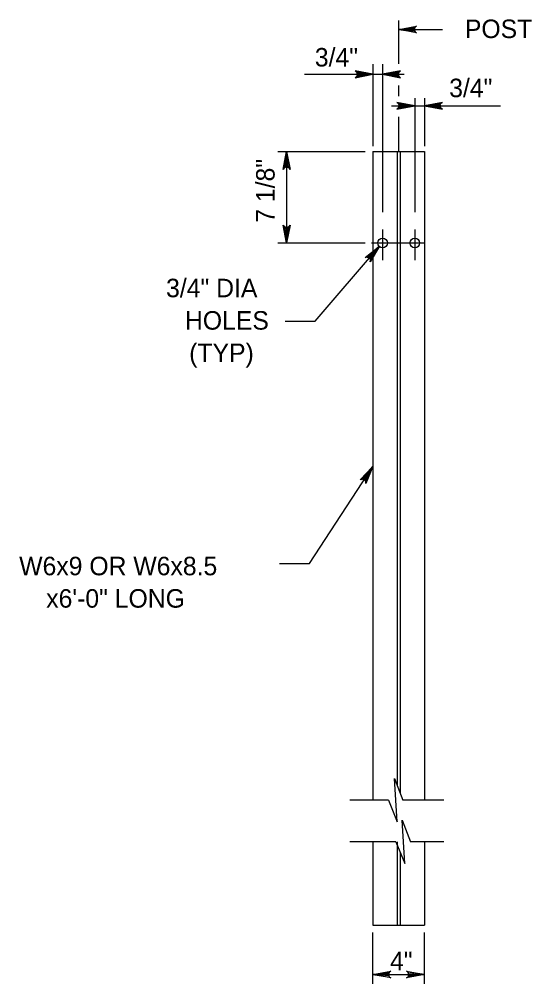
# Model space of a CAD drawing. Extents: x 632007860 to 635435983, y 295418622 to 297794622.
# Drawn here: x 632375809 to 632460185, y 295537816 to 295696645 of the extents above; entities that cross this region are included whole.
import ezdxf

# ---------------------------------------------------------------- set-up
doc = ezdxf.new("R2010")
doc.units = 0
for name, color, linetype in [('8', 7, 'Continuous'), ('S-DETL-DIMS', 7, 'Continuous'), ('S-DETL-T120', 7, 'Continuous'), ('S-STEL', 7, 'Continuous')]:
    doc.layers.add(name, color=color, linetype=linetype)

msp = doc.modelspace()

# ---------------------------------------------------------------- linework, layer by layer
at = {"layer": '8'}
for p, q in [((632438282, 295689332), (632438282, 295696435)), ((632438282, 295683988), (632438282, 295685732)), ((632438282, 295674885), (632438282, 295680556)), ((632435627, 295662038), (632435627, 295656952)), ((632440936, 295662038), (632440936, 295656952)), ((632433799, 295659803), (632442575, 295659803))]:
    msp.add_line(p, q, dxfattribs=at)
at = {"layer": 'S-DETL-DIMS'}
for p, q in [((632438282, 295694955), (632445509, 295694955)), ((632434048, 295689242), (632434048, 295675766)), ((632435627, 295689242), (632435627, 295664901)), ((632422765, 295687584), (632439186, 295687584)), ((632440936, 295683681), (632440936, 295664901)), ((632442516, 295683681), (632442516, 295675766)), ((632437106, 295682408), (632455036, 295682408)), ((632418358, 295674885), (632432755, 295674885)), ((632419834, 295674885), (632419834, 295661921)), ((632418358, 295659803), (632432755, 295659803)), ((632424516, 295646905), (632435111, 295659295)), ((632419570, 295646905), (632424516, 295646905)), ((632423579, 295607033), (632434048, 295622982)), ((632418677, 295607033), (632423579, 295607033)), ((632436580, 295568056), (632430229, 295568056)), ((632445725, 295568056), (632438961, 295568056)), ((632437824, 295561187), (632430229, 295561187)), ((632445725, 295561187), (632440205, 295561187)), ((632434048, 295537816), (632434048, 295546224)), ((632442532, 295537816), (632442532, 295546224)), ((632434048, 295539318), (632442532, 295539318))]:
    msp.add_line(p, q, dxfattribs=at)
for points in [[(632438282, 295694955), (632441241, 295695510), (632441013, 295695352), (632440895, 295695153), (632440861, 295694955), (632440895, 295694756), (632441013, 295694558), (632441241, 295694400), (632438282, 295694955), (632441013, 295694558), (632440895, 295694756), (632438282, 295694955), (632440861, 295694955), (632440895, 295695153), (632438282, 295694955), (632441013, 295695352)], [(632434048, 295687584), (632431088, 295688139), (632431202, 295688060), (632431316, 295687981), (632431375, 295687882), (632431434, 295687783), (632431451, 295687683), (632431468, 295687584), (632431451, 295687485), (632431434, 295687386), (632431375, 295687287), (632431316, 295687187), (632431202, 295687108), (632431088, 295687029), (632434048, 295687584), (632431202, 295687108), (632431316, 295687187), (632434048, 295687584), (632431375, 295687287), (632431434, 295687386), (632434048, 295687584), (632431451, 295687485), (632431468, 295687584), (632434048, 295687584), (632431451, 295687683), (632431434, 295687783), (632434048, 295687584), (632431375, 295687882), (632431316, 295687981), (632434048, 295687584), (632431202, 295688060)], [(632435627, 295687584), (632438586, 295687029), (632438472, 295687108), (632438358, 295687187), (632438300, 295687287), (632438241, 295687386), (632438224, 295687485), (632438207, 295687584), (632438224, 295687683), (632438241, 295687783), (632438300, 295687882), (632438358, 295687981), (632438472, 295688060), (632438586, 295688139), (632435627, 295687584), (632438472, 295688060), (632438358, 295687981), (632435627, 295687584), (632438300, 295687882), (632438241, 295687783), (632435627, 295687584), (632438224, 295687683), (632438207, 295687584), (632435627, 295687584), (632438224, 295687485), (632438241, 295687386), (632435627, 295687584), (632438300, 295687287), (632438358, 295687187), (632435627, 295687584), (632438472, 295687108)], [(632440936, 295682408), (632437977, 295682963), (632438091, 295682884), (632438205, 295682805), (632438264, 295682706), (632438323, 295682607), (632438340, 295682508), (632438357, 295682408), (632438340, 295682309), (632438323, 295682210), (632438264, 295682111), (632438205, 295682012), (632438091, 295681933), (632437977, 295681854), (632440936, 295682408), (632438091, 295681933), (632438205, 295682012), (632440936, 295682408), (632438264, 295682111), (632438323, 295682210), (632440936, 295682408), (632438340, 295682309), (632438357, 295682408), (632440936, 295682408), (632438340, 295682508), (632438323, 295682607), (632440936, 295682408), (632438264, 295682706), (632438205, 295682805), (632440936, 295682408), (632438091, 295682884)], [(632442516, 295682408), (632445475, 295681854), (632445361, 295681933), (632445247, 295682012), (632445188, 295682111), (632445130, 295682210), (632445113, 295682309), (632445096, 295682408), (632445113, 295682508), (632445130, 295682607), (632445188, 295682706), (632445247, 295682805), (632445361, 295682884), (632445475, 295682963), (632442516, 295682408), (632445361, 295682884), (632445247, 295682805), (632442516, 295682408), (632445188, 295682706), (632445130, 295682607), (632442516, 295682408), (632445113, 295682508), (632445096, 295682408), (632442516, 295682408), (632445113, 295682309), (632445130, 295682210), (632442516, 295682408), (632445188, 295682111), (632445247, 295682012), (632442516, 295682408), (632445361, 295681933)], [(632419834, 295674885), (632420388, 295671926), (632420230, 295672154), (632420032, 295672272), (632419834, 295672306), (632419635, 295672272), (632419437, 295672154), (632419279, 295671926), (632419834, 295674885), (632419437, 295672154), (632419635, 295672272), (632419834, 295674885), (632419834, 295672306), (632420032, 295672272), (632419834, 295674885), (632420230, 295672154)], [(632419834, 295659803), (632419279, 295662762), (632419437, 295662534), (632419635, 295662416), (632419834, 295662382), (632420032, 295662416), (632420230, 295662534), (632420388, 295662762), (632419834, 295659803), (632420230, 295662534), (632420032, 295662416), (632419834, 295659803), (632419834, 295662382), (632419635, 295662416), (632419834, 295659803), (632419437, 295662534)], [(632435111, 295659295), (632433610, 295656685), (632433638, 295656961), (632433563, 295657180), (632433435, 295657334), (632433262, 295657437), (632433035, 295657477), (632432766, 295657406), (632435111, 295659295), (632433035, 295657477), (632433262, 295657437), (632435111, 295659295), (632433435, 295657334), (632433563, 295657180), (632435111, 295659295), (632433638, 295656961)], [(632434048, 295622982), (632432888, 295620203), (632432884, 295620342), (632432881, 295620480), (632432830, 295620584), (632432779, 295620688), (632432706, 295620756), (632432632, 295620825), (632432540, 295620865), (632432447, 295620905), (632432332, 295620911), (632432217, 295620916), (632432088, 295620864), (632431960, 295620812), (632434048, 295622982), (632432088, 295620864), (632432217, 295620916), (632434048, 295622982), (632432332, 295620911), (632432447, 295620905), (632434048, 295622982), (632432540, 295620865), (632432632, 295620825), (632434048, 295622982), (632432706, 295620756), (632432779, 295620688), (632434048, 295622982), (632432830, 295620584), (632432881, 295620480), (632434048, 295622982), (632432884, 295620342)], [(632436580, 295568056), (632438030, 295564484), (632437598, 295571628), (632438961, 295568056)], [(632437824, 295561187), (632439274, 295557615), (632438842, 295564759), (632440205, 295561187)], [(632434048, 295539318), (632437007, 295539873), (632436779, 295539715), (632436661, 295539517), (632436627, 295539318), (632436661, 295539120), (632436779, 295538921), (632437007, 295538763), (632434048, 295539318), (632436779, 295538921), (632436661, 295539120), (632434048, 295539318), (632436627, 295539318), (632436661, 295539517), (632434048, 295539318), (632436779, 295539715)], [(632442532, 295539318), (632439573, 295538763), (632439801, 295538921), (632439918, 295539120), (632439952, 295539318), (632439918, 295539517), (632439801, 295539715), (632439573, 295539873), (632442532, 295539318), (632439801, 295539715), (632439918, 295539517), (632442532, 295539318), (632439952, 295539318), (632439918, 295539120), (632442532, 295539318), (632439801, 295538921)]]:
    msp.add_lwpolyline(points, dxfattribs=at)
at = {"layer": 'S-STEL'}
for p, q in [((632434048, 295674885), (632434048, 295568056)), ((632434048, 295674885), (632442516, 295674885)), ((632438018, 295674885), (632438018, 295570355)), ((632438546, 295674885), (632438546, 295569317)), ((632442516, 295674885), (632442516, 295568056)), ((632434048, 295561187), (632434048, 295547463)), ((632438018, 295561187), (632438018, 295547463)), ((632442516, 295561187), (632442516, 295547463)), ((632438546, 295559449), (632438546, 295547463)), ((632434048, 295547463), (632442516, 295547463))]:
    msp.add_line(p, q, dxfattribs=at)
for centre in [(632435627, 295659803), (632440936, 295659803)]:
    msp.add_circle(centre, 794, dxfattribs=at)

# ---------------------------------------------------------------- texts
at = {"layer": 'S-DETL-T120'}
for s, height, p in [('  POST', 3048.1, (632446916, 295693551)), ('3/4"', 3048.1, (632424474, 295688869)), ('3/4"', 3048.1, (632446598, 295683815)), ('3/4" DIA', 3048.1, (632399980, 295650867)), ('HOLES', 3048.1, (632403088, 295645533)), ('(TYP)', 3048.1, (632403784, 295640199)), ('W6x9 OR W6x8.5', 3048.07, (632375791, 295605081)), ('x6\'-0" LONG', 3048.07, (632380243, 295599747)), ('4"', 3048.1, (632436851, 295540022))]:
    msp.add_text(s, height=height, dxfattribs=at).set_placement(p)
msp.add_text('7 1/8"', height=3048.1, rotation=90, dxfattribs=at).set_placement((632417854, 295663138))

doc.saveas('drawing.dxf')
